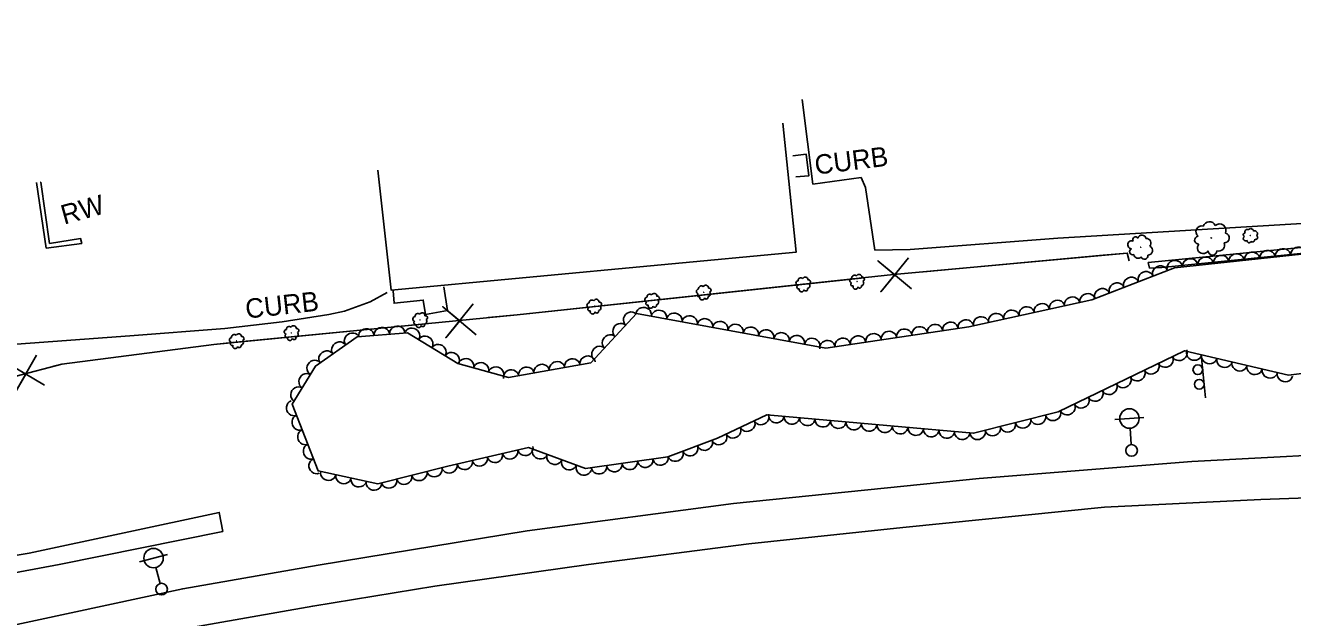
# Model space of a CAD drawing. Extents: x 1722896 to 1754269, y 648279 to 666297.
# Drawn here: x 1743408.7 to 1743734.5, y 651982.8 to 652135.1 of the extents above; entities that cross this region are included whole.
import ezdxf

# ---------------------------------------------------------------- set-up
doc = ezdxf.new("R2010")
doc.units = 0
for name, color, linetype in [('DESIGN - CENTERLINE - Proposed', 7, 'Continuous'), ('DESIGN - CENTERLINE - Proposed Text', 7, 'Continuous'), ('DESIGN - PUBLIC HEARING - Shapes', 7, 'Continuous'), ('DESIGN - SCRATCH - User 1', 7, 'Continuous'), ('SURVEY - CENTERLINE - Preliminary Text', 7, 'Continuous'), ('SURVEY - CONTROL with Text', 7, 'Continuous'), ('SURVEY - DTM - Breaklines', 7, 'Continuous'), ('SURVEY - VEGETATION - Features with Text', 7, 'Continuous')]:
    doc.layers.add(name, color=color, linetype=linetype)

msp = doc.modelspace()

# ---------------------------------------------------------------- linework, layer by layer
at = {"layer": 'DESIGN - CENTERLINE - Proposed'}
msp.add_lwpolyline([(1743459.44, 652004.88), (1743417.43, 651996.48), (1743383.3, 651990.11), (1743297.52, 651977.21), (1743230.41, 651967.15), (1743198.42, 651962.07), (1743197.73, 651967.15), (1743231.29, 651972.58), (1743278.39, 651978.96), (1743320.12, 651985.05), (1743358.23, 651990.81), (1743409.69, 651999.38), (1743458.57, 652009.82), (1743459.44, 652004.88)], dxfattribs=at)
at = {"layer": 'DESIGN - CENTERLINE - Proposed Text'}
for points in [[(1743603.47, 652109.92), (1743606.87, 652076.77), (1743502.77, 652066.94), (1743499.34, 652097.85)], [(1743606.03, 652101.53), (1743609.42, 652101.95), (1743610.08, 652096.36), (1743606.79, 652096.1)], [(1743412.69, 652094.76), (1743414.94, 652078.97), (1743422.88, 652080.29), (1743423.21, 652078.94), (1743414.08, 652077.79), (1743411.59, 652094.62)], [(1743412.64, 652094.75), (1743412.69, 652094.76)], [(1743244.03, 651999.05), (1743294.58, 652013.3), (1743371.04, 652035.57), (1743418.1, 652047.96), (1743457.18, 652053), (1743535.16, 652060.65), (1743631.92, 652070.97), (1743691.98, 652076.49), (1743692.5, 652074.49)], [(1743635.76, 652075.24), (1743628.62, 652066.56), (1743632.24, 652070.9), (1743627.89, 652074.52), (1743636.49, 652067.28)], [(1743639.6, 652071.68), (1743685.8, 652075.93)], [(1743685.8, 652075.93), (1743691.98, 652076.49), (1743692.5, 652074.49)], [(1743573.86, 652064.78), (1743623.58, 652070.08)], [(1743503.25, 652066.83), (1743503.5, 652063.62), (1743511.01, 652064.41), (1743511.57, 652060.68), (1743517.22, 652061.73), (1743516.27, 652067.85)], [(1743523.85, 652063.46), (1743516.77, 652054.73), (1743520.36, 652059.1), (1743515.99, 652062.69), (1743524.63, 652055.5)], [(1743527.72, 652059.92), (1743535.16, 652060.65), (1743573.86, 652064.78)], [(1743461.93, 652053.47), (1743511.69, 652058.35)], [(1743415.95, 652047.39), (1743418.1, 652047.96), (1743457.18, 652053), (1743461.93, 652053.47)], [(1743411.57, 652050.27), (1743405.97, 652040.52), (1743408.82, 652045.41), (1743403.94, 652048.26), (1743413.61, 652042.54)]]:
    msp.add_lwpolyline(points, dxfattribs=at)
at = {"layer": 'DESIGN - PUBLIC HEARING - Shapes'}
msp.add_line((1743710.97, 652050.43), (1743712.05, 652039.28), dxfattribs=at)
for centre in [(1743710.12, 652046.51), (1743710.48, 652042.78)]:
    msp.add_circle(centre, 1.25, dxfattribs=at)
at = {"layer": 'DESIGN - SCRATCH - User 1'}
msp.add_lwpolyline([(1743697.73, 652072.63), (1743697.37, 652074.04), (1743771.55, 652081.38), (1743820.8, 652086.79), (1743872.66, 652091.71), (1743951.25, 652098.94), (1743987.34, 652093.56), (1744048.79, 652086.01), (1744175.52, 652069.35), (1744242.77, 652060.39), (1744399.8, 652039.14), (1744400.51, 652037.63), (1744374.23, 652041), (1744223.69, 652061.76), (1744172.44, 652068.31), (1743983.27, 652092.78), (1743951.2, 652097.35), (1743891.53, 652092.29), (1743820.16, 652085.1), (1743784.04, 652081.16), (1743700.89, 652072.76), (1743697.73, 652072.63)], dxfattribs=at)
at = {"layer": 'SURVEY - CENTERLINE - Preliminary Text'}
for points in [[(1743627.06, 652077.26), (1743636.21, 652077.38), (1743674.16, 652080.31), (1743762.58, 652085.61), (1743789.26, 652087.73), (1743785.07, 652135.05)], [(1743608.44, 652115.96), (1743611.17, 652094.24), (1743623.56, 652095.97), (1743624.71, 652093.33), (1743627.06, 652077.26)], [(1743263.74, 652014.7), (1743266.4, 652017.82), (1743272.59, 652019.68), (1743295.29, 652024.91), (1743339.93, 652034.37), (1743396.09, 652045.1), (1743395.34, 652053.51), (1743404.14, 652052.94), (1743435.59, 652055.25), (1743459.97, 652057.07), (1743474.77, 652058.8), (1743486.71, 652060.7), (1743490.74, 652061.54), (1743497.37, 652064), (1743501.76, 652066.33)], [(1743077.43, 651879.1), (1743116.86, 651894.33), (1743168.67, 651913.89), (1743215.74, 651929.74), (1743254.87, 651941.98), (1743304.29, 651956.06), (1743358.81, 651970.19), (1743400.83, 651979.85), (1743449.18, 651990.19), (1743483.97, 651996.23), (1743537.74, 652005.08), (1743590.79, 652012.12), (1743653.88, 652018.54), (1743708.61, 652022.88), (1743760.38, 652025.68)], [(1743095.73, 651874.85), (1743150.2, 651895.53), (1743203.3, 651914.75), (1743243.45, 651927.39), (1743287.98, 651940.56), (1743330.85, 651952.38), (1743375.7, 651963.47), (1743416.77, 651973.06), (1743448.51, 651979.7), (1743482.58, 651985.74), (1743514, 651990.88), (1743553.49, 651996.41), (1743594.71, 652001.79), (1743634.28, 652005.93), (1743686.17, 652011.19), (1743726.33, 652013.19), (1743781.43, 652015.13)]]:
    msp.add_lwpolyline(points, dxfattribs=at)
at = {"layer": 'SURVEY - DTM - Breaklines'}
for p, q in [((1743692.54, 652033.98), (1743688.8, 652033.73)), ((1743692.54, 652033.98), (1743696.28, 652034.23)), ((1743692.99, 652027.25), (1743692.71, 652031.49)), ((1743441.66, 651998.08), (1743438.03, 651997.13)), ((1743441.66, 651998.08), (1743445.29, 651999.02)), ((1743443.36, 651991.55), (1743442.29, 651995.66))]:
    msp.add_line(p, q, dxfattribs=at)
for centre, radius in [((1743692.54, 652033.98), 2.5), ((1743693.09, 652025.75), 1.5), ((1743441.66, 651998.08), 2.5), ((1743443.74, 651990.1), 1.5)]:
    msp.add_circle(centre, radius, dxfattribs=at)
at = {"layer": 'SURVEY - VEGETATION - Features with Text'}
msp.add_lwpolyline([(1743768.78, 652049.61), (1743733.43, 652045.1), (1743706.7, 652051.41), (1743674.22, 652035.65), (1743652.46, 652030.16), (1743631.12, 652032.1), (1743599.33, 652034.94), (1743586.66, 652028.91), (1743573.9, 652024.11), (1743552.74, 652021.1), (1743538.07, 652026.53), (1743517.31, 652021.71), (1743499.32, 652017.21), (1743483.98, 652020.5), (1743477.33, 652037.67), (1743483.3, 652047.46), (1743494.03, 652054.99), (1743506.95, 652056.04), (1743519.87, 652048.1), (1743532.9, 652044.48), (1743554.11, 652048.31), (1743565.83, 652060.99), (1743614.45, 652052.08), (1743651.27, 652057.58), (1743682.87, 652064.45), (1743704.13, 652072.74), (1743767.06, 652079.5)], dxfattribs=at)
for centre, radius in [((1743713.57, 652080.4), 0.0514), ((1743723.61, 652081), 0.022), ((1743695.43, 652078.01), 0.0365), ((1743608.67, 652068.52), 0.022), ((1743622.51, 652069.22), 0.022), ((1743583.09, 652066.43), 0.022), ((1743554.96, 652062.82), 0.022), ((1743569.82, 652064.31), 0.022), ((1743510.2, 652059.33), 0.022), ((1743477.13, 652056.01), 0.022), ((1743463.04, 652053.94), 0.022)]:
    msp.add_circle(centre, radius, dxfattribs=at)
for centre, radius, start, end in [((1743711.1, 652082), 1.47, 75.0229, 231.8118), ((1743713.07, 652082.89), 1.68, 24.0757, 161.5999), ((1743715.69, 652082.31), 1.67, 334.9715, 130.81), ((1743716.99, 652080.39), 1.23, 265.2244, 80.2247), ((1743722.21, 652081.21), 0.432, 78.9739, 257.7196), ((1743722.82, 652081.98), 0.629, 56.8578, 213.6467), ((1743723.74, 652082.08), 0.717, 5.9105, 143.4348), ((1743724.73, 652081.5), 0.712, 316.8064, 112.6448), ((1743693.16, 652078.62), 1.04, 70.8702, 264.2899), ((1743694.13, 652079.96), 0.718, 30.8495, 209.5952), ((1743695.76, 652080.07), 1.05, 8.7334, 165.5223), ((1743696.9, 652079.05), 1.19, 317.7861, 95.3104), ((1743697.28, 652077.18), 1.18, 268.682, 64.5204), ((1743710.31, 652079.83), 1.01, 97.1391, 275.8847), ((1743711.49, 652077.83), 1.47, 137.1598, 330.5794), ((1743715.42, 652078.58), 1.59, 255.0655, 21.9111), ((1743722.43, 652080.24), 0.628, 118.9946, 312.4143), ((1743723.3, 652079.62), 0.478, 161.6133, 338.9324), ((1743724.12, 652080.02), 0.677, 236.9003, 3.746), ((1743725, 652080.55), 0.525, 247.0593, 62.0595), ((1743693.38, 652076.86), 0.794, 113.4889, 290.808), ((1743694.77, 652076.29), 1.13, 188.7759, 315.6216), ((1743696.4, 652075.78), 0.873, 198.9349, 13.9351), ((1743713.89, 652077.1), 1.12, 179.7784, 357.0976), ((1743607.43, 652068.74), 0.631, 97.4305, 254.2194), ((1743608.06, 652069.42), 0.719, 46.4832, 184.0074), ((1743609.2, 652069.62), 0.714, 357.379, 153.2175), ((1743609.7, 652068.1), 0.679, 277.473, 44.3187), ((1743610.02, 652069.07), 0.527, 287.6319, 102.6322), ((1743621.27, 652069.45), 0.631, 97.4305, 254.2194), ((1743621.31, 652068.47), 0.433, 119.5466, 298.2923), ((1743621.91, 652070.12), 0.719, 46.4832, 184.0074), ((1743623.04, 652070.32), 0.714, 357.379, 153.2175), ((1743623.54, 652068.8), 0.679, 277.473, 44.3187), ((1743623.87, 652069.78), 0.527, 287.6319, 102.6322), ((1743568.58, 652064.54), 0.631, 97.4305, 254.2194), ((1743569.22, 652065.21), 0.719, 46.4832, 184.0074), ((1743570.35, 652065.41), 0.714, 357.379, 153.2175), ((1743571.18, 652064.87), 0.527, 287.6319, 102.6322), ((1743581.85, 652066.66), 0.631, 97.4305, 254.2194), ((1743581.9, 652065.67), 0.433, 119.5466, 298.2923), ((1743582.49, 652067.33), 0.719, 46.4832, 184.0074), ((1743582.69, 652065.07), 0.629, 159.5673, 352.987), ((1743583.62, 652067.53), 0.714, 357.379, 153.2175), ((1743583.76, 652065.17), 0.479, 202.186, 19.5051), ((1743584.12, 652066.01), 0.679, 277.473, 44.3187), ((1743584.45, 652066.98), 0.527, 287.6319, 102.6322), ((1743607.47, 652067.76), 0.433, 119.5466, 298.2923), ((1743608.27, 652067.16), 0.629, 159.5673, 352.987), ((1743609.34, 652067.26), 0.479, 202.186, 19.5051), ((1743622.11, 652067.86), 0.629, 159.5673, 352.987), ((1743623.18, 652067.97), 0.479, 202.186, 19.5051), ((1743553.72, 652063.05), 0.631, 97.4305, 254.2194), ((1743553.76, 652062.06), 0.433, 119.5466, 298.2923), ((1743554.35, 652063.72), 0.719, 46.4832, 184.0074), ((1743555.48, 652063.92), 0.714, 357.379, 153.2175), ((1743555.99, 652062.4), 0.679, 277.473, 44.3187), ((1743556.31, 652063.38), 0.527, 287.6319, 102.6322), ((1743568.62, 652063.55), 0.433, 119.5466, 298.2923), ((1743569.42, 652062.95), 0.629, 159.5673, 352.987), ((1743570.49, 652063.06), 0.479, 202.186, 19.5051), ((1743570.85, 652063.89), 0.679, 277.473, 44.3187), ((1743508.96, 652059.56), 0.631, 97.4305, 254.2194), ((1743509.01, 652058.58), 0.433, 119.5466, 298.2923), ((1743509.6, 652060.24), 0.719, 46.4832, 184.0074), ((1743510.73, 652060.44), 0.714, 357.379, 153.2175), ((1743511.23, 652058.91), 0.679, 277.473, 44.3187), ((1743511.56, 652059.89), 0.527, 287.6319, 102.6322), ((1743554.55, 652061.46), 0.629, 159.5673, 352.987), ((1743555.62, 652061.57), 0.479, 202.186, 19.5051), ((1743462.44, 652054.84), 0.719, 46.4832, 184.0074), ((1743463.57, 652055.04), 0.714, 357.379, 153.2175), ((1743475.89, 652056.24), 0.631, 97.4305, 254.2194), ((1743475.93, 652055.25), 0.433, 119.5466, 298.2923), ((1743476.52, 652056.91), 0.719, 46.4832, 184.0074), ((1743477.65, 652057.11), 0.714, 357.379, 153.2175), ((1743478.16, 652055.59), 0.679, 277.473, 44.3187), ((1743478.48, 652056.56), 0.527, 287.6319, 102.6322), ((1743509.8, 652057.98), 0.629, 159.5673, 352.987), ((1743510.87, 652058.08), 0.479, 202.186, 19.5051), ((1743461.8, 652054.17), 0.631, 97.4305, 254.2194), ((1743461.85, 652053.18), 0.433, 119.5466, 298.2923), ((1743462.64, 652052.58), 0.629, 159.5673, 352.987), ((1743463.71, 652052.69), 0.479, 202.186, 19.5051), ((1743464.07, 652053.52), 0.679, 277.473, 44.3187), ((1743464.4, 652054.5), 0.527, 287.6319, 102.6322), ((1743476.72, 652054.65), 0.629, 159.5673, 352.987), ((1743477.79, 652054.75), 0.479, 202.186, 19.5051)]:
    msp.add_arc(centre, radius, start, end, dxfattribs=at)
for centre, major_axis in [((1743708.17, 652073.17), (1.99, 0.21)), ((1743712.14, 652073.6), (1.99, 0.21)), ((1743716.12, 652074.03), (1.99, 0.21)), ((1743720.1, 652074.45), (1.99, 0.21)), ((1743724.07, 652074.88), (1.99, 0.21)), ((1743728.05, 652075.31), (1.99, 0.21)), ((1743732.03, 652075.74), (1.99, 0.21)), ((1743736, 652076.16), (1.99, 0.21)), ((1743696.73, 652069.85), (1.86, 0.73)), ((1743700.46, 652071.31), (1.86, 0.73)), ((1743704.19, 652072.74), (1.99, 0.21)), ((1743689.28, 652066.95), (1.86, 0.73)), ((1743693, 652068.4), (1.86, 0.73)), ((1743677.86, 652063.36), (1.95, 0.42)), ((1743681.77, 652064.21), (1.95, 0.42)), ((1743685.55, 652065.49), (1.86, 0.73)), ((1743567.67, 652060.65), (1.97, -0.36)), ((1743571.61, 652059.93), (1.97, -0.36)), ((1743662.23, 652059.96), (1.95, 0.42)), ((1743666.14, 652060.81), (1.95, 0.42)), ((1743670.05, 652061.66), (1.95, 0.42)), ((1743673.96, 652062.51), (1.95, 0.42)), ((1743561.67, 652056.49), (1.36, 1.47)), ((1743564.39, 652059.42), (1.36, 1.47)), ((1743575.54, 652059.21), (1.97, -0.36)), ((1743579.48, 652058.49), (1.97, -0.36)), ((1743583.41, 652057.77), (1.97, -0.36)), ((1743587.34, 652057.05), (1.97, -0.36)), ((1743646.54, 652056.88), (1.98, 0.3)), ((1743650.49, 652057.47), (1.98, 0.3)), ((1743654.41, 652058.27), (1.95, 0.42)), ((1743658.32, 652059.12), (1.95, 0.42)), ((1743492.67, 652054.04), (1.64, 1.15)), ((1743496.36, 652055.18), (1.99, 0.16)), ((1743500.35, 652055.5), (1.99, 0.16)), ((1743504.33, 652055.82), (1.99, 0.16)), ((1743508.12, 652055.32), (1.7, -1.05)), ((1743511.53, 652053.23), (1.7, -1.05)), ((1743558.95, 652053.55), (1.36, 1.47)), ((1743591.28, 652056.33), (1.97, -0.36)), ((1743595.21, 652055.61), (1.97, -0.36)), ((1743599.15, 652054.89), (1.97, -0.36)), ((1743603.08, 652054.17), (1.97, -0.36)), ((1743607.02, 652053.44), (1.97, -0.36)), ((1743626.76, 652053.92), (1.98, 0.3)), ((1743630.71, 652054.51), (1.98, 0.3)), ((1743634.67, 652055.1), (1.98, 0.3)), ((1743638.62, 652055.7), (1.98, 0.3)), ((1743642.58, 652056.29), (1.98, 0.3)), ((1743489.39, 652051.74), (1.64, 1.15)), ((1743514.94, 652051.13), (1.7, -1.05)), ((1743556.24, 652050.61), (1.36, 1.47)), ((1743610.95, 652052.72), (1.97, -0.36)), ((1743614.89, 652052.15), (1.98, 0.3)), ((1743618.84, 652052.74), (1.98, 0.3)), ((1743622.8, 652053.33), (1.98, 0.3)), ((1743483.01, 652046.99), (1.04, 1.71)), ((1743486.12, 652049.44), (1.64, 1.15)), ((1743518.35, 652049.04), (1.7, -1.05)), ((1743522, 652047.51), (1.93, -0.54)), ((1743549.32, 652047.45), (1.97, 0.36)), ((1743553.26, 652048.16), (1.97, 0.36)), ((1743701.8, 652049.03), (-1.8, -0.87)), ((1743705.4, 652050.78), (-1.8, -0.87)), ((1743709.18, 652050.82), (-1.95, 0.46)), ((1743713.07, 652049.91), (-1.95, 0.46)), ((1743716.97, 652048.99), (-1.95, 0.46)), ((1743480.93, 652043.57), (1.04, 1.71)), ((1743525.86, 652046.44), (1.93, -0.54)), ((1743529.71, 652045.37), (1.93, -0.54)), ((1743533.58, 652044.6), (1.97, 0.36)), ((1743537.51, 652045.31), (1.97, 0.36)), ((1743541.45, 652046.02), (1.97, 0.36)), ((1743545.39, 652046.73), (1.97, 0.36)), ((1743694.6, 652045.54), (-1.8, -0.87)), ((1743698.2, 652047.28), (-1.8, -0.87)), ((1743720.86, 652048.07), (-1.95, 0.46)), ((1743724.75, 652047.15), (-1.95, 0.46)), ((1743728.65, 652046.23), (-1.95, 0.46)), ((1743732.54, 652045.31), (-1.95, 0.46)), ((1743478.85, 652040.16), (1.04, 1.71)), ((1743687.4, 652042.04), (-1.8, -0.87)), ((1743691, 652043.79), (-1.8, -0.87)), ((1743680.21, 652038.55), (-1.8, -0.87)), ((1743683.8, 652040.3), (-1.8, -0.87)), ((1743477.72, 652036.66), (-0.72, 1.86)), ((1743676.61, 652036.8), (-1.8, -0.87)), ((1743479.16, 652032.93), (-0.72, 1.86)), ((1743594.31, 652032.55), (-1.81, -0.86)), ((1743597.92, 652034.27), (-1.81, -0.86)), ((1743601.76, 652034.73), (-1.99, 0.18)), ((1743605.74, 652034.37), (-1.99, 0.18)), ((1743609.73, 652034.01), (-1.99, 0.18)), ((1743613.71, 652033.66), (-1.99, 0.18)), ((1743617.7, 652033.3), (-1.99, 0.18)), ((1743621.68, 652032.95), (-1.99, 0.18)), ((1743625.66, 652032.59), (-1.99, 0.18)), ((1743661.28, 652032.38), (-1.94, -0.49)), ((1743665.16, 652033.36), (-1.94, -0.49)), ((1743669.04, 652034.34), (-1.94, -0.49)), ((1743672.91, 652035.32), (-1.94, -0.49)), ((1743480.61, 652029.2), (-0.72, 1.86)), ((1743587.08, 652029.12), (-1.81, -0.86)), ((1743590.7, 652030.84), (-1.81, -0.86)), ((1743629.65, 652032.23), (-1.99, 0.18)), ((1743633.63, 652031.87), (-1.99, 0.18)), ((1743637.62, 652031.51), (-1.99, 0.18)), ((1743641.6, 652031.15), (-1.99, 0.18)), ((1743645.58, 652030.79), (-1.99, 0.18)), ((1743649.57, 652030.43), (-1.99, 0.18)), ((1743653.52, 652030.43), (-1.94, -0.49)), ((1743657.4, 652031.41), (-1.94, -0.49)), ((1743482.05, 652025.47), (-0.72, 1.86)), ((1743537.22, 652026.33), (-1.95, -0.45)), ((1743541, 652025.45), (-1.88, 0.69)), ((1743579.61, 652026.26), (-1.87, -0.71)), ((1743583.36, 652027.67), (-1.87, -0.71)), ((1743483.5, 652021.74), (-0.72, 1.86)), ((1743521.63, 652022.72), (-1.95, -0.45)), ((1743525.53, 652023.62), (-1.95, -0.45)), ((1743529.42, 652024.53), (-1.95, -0.45)), ((1743533.32, 652025.43), (-1.95, -0.45)), ((1743544.75, 652024.06), (-1.88, 0.69)), ((1743548.5, 652022.67), (-1.88, 0.69)), ((1743564.1, 652022.71), (-1.98, -0.28)), ((1743568.06, 652023.28), (-1.98, -0.28)), ((1743572.02, 652023.84), (-1.98, -0.28)), ((1743575.87, 652024.85), (-1.87, -0.71)), ((1743486.59, 652019.94), (-1.96, 0.42)), ((1743509.97, 652019.88), (-1.94, -0.49)), ((1743513.85, 652020.85), (-1.94, -0.49)), ((1743517.73, 652021.81), (-1.95, -0.45)), ((1743552.25, 652021.28), (-1.88, 0.69)), ((1743556.18, 652021.59), (-1.98, -0.28)), ((1743560.14, 652022.15), (-1.98, -0.28)), ((1743490.5, 652019.1), (-1.96, 0.42)), ((1743494.41, 652018.26), (-1.96, 0.42)), ((1743498.32, 652017.42), (-1.96, 0.42)), ((1743502.21, 652017.93), (-1.94, -0.49)), ((1743506.09, 652018.9), (-1.94, -0.49))]:
    msp.add_ellipse(centre, major_axis=major_axis, ratio=0.940188, start_param=0, end_param=3.141593, dxfattribs=at)

# ---------------------------------------------------------------- texts
at = {"layer": 'DESIGN - SCRATCH - User 1'}
for rotation, p in [(7.0947, (1743611.94, 652096.65)), (6.3418, (1743465.54, 652059.64))]:
    msp.add_text('CURB', height=5, rotation=rotation, dxfattribs=at).set_placement(p)
at = {"layer": 'SURVEY - CONTROL with Text'}
msp.add_text('RW', height=5, rotation=15.4542, dxfattribs=at).set_placement((1743418.66, 652083.8))

doc.saveas('drawing.dxf')
